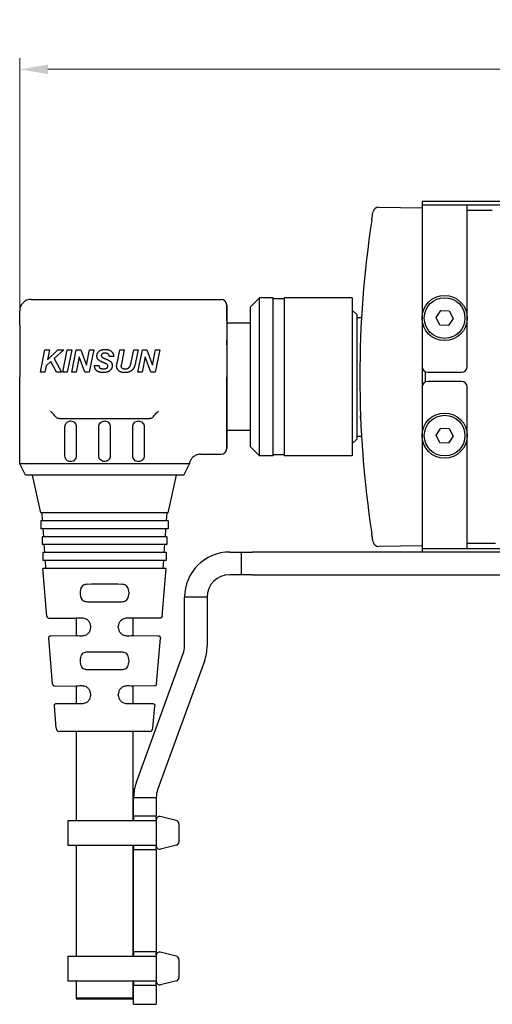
# Model space of a CAD drawing. Header units: millimetres. Extents: x 399 to 6076, y -1991 to 1602.
# Tile 319 of 324: x 5817 to 5859, y 139 to 226. Entities that reach past the tile are written whole.
import ezdxf

# ---------------------------------------------------------------- set-up
doc = ezdxf.new("R2010")
doc.units = ezdxf.units.MM
for name, color, linetype, lineweight in [('AM_0', 7, 'Continuous', 50), ('AM_5', 3, 'Continuous', 25), ('可見 (ISO)', 7, 'Continuous', 25)]:
    doc.layers.add(name, color=color, linetype=linetype, lineweight=lineweight)
doc.styles.add('尺寸標註', font='romans.shx', dxfattribs={"bigfont": 'CHINESET.SHX'})
doc.dimstyles.new('CNS1$0', dxfattribs={"dimtxt": 2.5, "dimasz": 2.5, "dimexe": 1, "dimexo": 1, "dimgap": 1.5, "dimtad": 1, "dimtoh": 1, "dimdec": 1, "dimdsep": 46, "dimtxsty": '尺寸標註', "dimcen": 0, "dimclrd": 2, "dimclre": 2, "dimclrt": 1, "dimadec": 0, "dimazin": 2, "dimtp": 0.1, "dimtm": 0.1, "dimtfac": 0.71, "dimtdec": 1, "dimtmove": 0, "dimatfit": 0, "dimfxl": 0, "dimlwd": 13, "dimlwe": 13, "dimarcsym": 0})

# ---------------------------------------------------------------- blocks, each defined once
blk = doc.blocks.new('*D472')
at = {"layer": 'AM_5', "color": 2, "lineweight": 13}
for p, q in [((5817.126, 200.126), (5817.126, 222.752)), ((5934.646, 195.552), (5934.646, 222.752)), ((5932.146, 221.752), (5819.626, 221.752))]:
    blk.add_line(p, q, dxfattribs=at)
at = {"layer": 'AM_5', "color": 2}
for points in [[(5819.626, 222.168), (5819.626, 221.335), (5817.126, 221.752)], [(5932.146, 222.168), (5932.146, 221.335), (5934.646, 221.752)]]:
    blk.add_solid(points, dxfattribs=at)
at = {"layer": 'Defpoints', "color": 0}
for p in [(5817.126, 221.752), (5817.126, 199.126), (5934.646, 194.552)]:
    blk.add_point(p, dxfattribs=at)
at = {"layer": 'AM_5', "color": 1, "insert": (5875.886, 224.502), "char_height": 2.5, "attachment_point": 5, "style": '尺寸標註'}
blk.add_mtext('117.5', dxfattribs=at)

msp = doc.modelspace()

# ---------------------------------------------------------------- linework, layer by layer
for p, q in [((5829.199, 155.358), (5829.199, 153.068)), ((5830.958, 155.307), (5829.558, 155.652)), ((5831.199, 155.013), (5831.199, 153.413)), ((5830.984, 153.125), (5829.584, 152.78)), ((5829.199, 143.358), (5829.199, 141.068)), ((5830.958, 143.307), (5829.558, 143.652)), ((5831.199, 143.013), (5831.199, 141.413)), ((5830.984, 141.125), (5829.584, 140.78))]:
    msp.add_line(p, q)
for points in [[(5829.199, 155.315), (5829.199, 153.111), (5821.406, 153.111), (5821.406, 155.315)], [(5829.199, 143.315), (5829.199, 141.111), (5821.406, 141.111), (5821.406, 143.315)]]:
    msp.add_lwpolyline(points, close=True)
for centre, start, end in [((5829.499, 155.358), 78.69007, 180), ((5830.899, 155.013), 0, 78.69007), ((5830.899, 153.413), 286.32064, 0), ((5829.499, 153.068), 180, 286.32064), ((5829.499, 143.358), 78.69007, 180), ((5830.899, 143.013), 0, 78.69007), ((5830.899, 141.413), 286.32064, 0), ((5829.499, 141.068), 180, 286.32064)]:
    msp.add_arc(centre, 0.3, start, end)
at = {"layer": 'AM_0'}
msp.add_line((5827.126, 139.55), (5822.126, 139.55), dxfattribs=at)
at = {"layer": '可見 (ISO)'}
for p, q in [((5924.696, 210.052), (5852.696, 210.052)), ((5852.696, 210.052), (5852.696, 209.752)), ((5848.87, 209.568), (5852.696, 209.502)), ((5852.696, 209.752), (5856.696, 209.752)), ((5852.696, 209.752), (5852.696, 208.152)), ((5856.696, 209.752), (5920.696, 209.752)), ((5856.696, 208.152), (5856.696, 209.752)), ((5856.696, 209.302), (5858.91, 209.302)), ((5852.696, 208.152), (5852.696, 195.452)), ((5856.696, 195.452), (5856.696, 208.152)), ((5818.126, 201.402), (5834.926, 201.402)), ((5837.526, 200.747), (5838.331, 201.552)), ((5838.331, 187.552), (5838.331, 201.552)), ((5839.526, 201.552), (5838.331, 201.552)), ((5839.526, 187.552), (5839.526, 201.552)), ((5840.526, 201.452), (5839.526, 201.452)), ((5840.526, 187.552), (5840.526, 201.552)), ((5846.526, 201.552), (5840.526, 201.552)), ((5846.526, 201.552), (5846.526, 187.552)), ((5817.126, 199.126), (5817.126, 200.402)), ((5835.426, 199.517), (5835.426, 200.902)), ((5835.426, 200.902), (5835.426, 199.517)), ((5837.526, 188.357), (5837.526, 200.747)), ((5846.926, 200.052), (5846.526, 200.452)), ((5853.947, 199.793), (5854.357, 200.421)), ((5854.357, 200.421), (5855.107, 200.38)), ((5855.107, 200.38), (5855.446, 199.71)), ((5835.426, 199.517), (5835.426, 197.761)), ((5835.426, 199.517), (5835.426, 197.761)), ((5846.926, 200.052), (5846.926, 189.052)), ((5846.926, 199.802), (5847.347, 199.802)), ((5854.286, 199.123), (5853.947, 199.793)), ((5855.446, 199.71), (5855.035, 199.082)), ((5817.126, 199.126), (5817.126, 197.37)), ((5837.526, 199.302), (5835.426, 199.302)), ((5855.035, 199.082), (5854.286, 199.123)), ((5835.426, 197.37), (5835.426, 197.761)), ((5835.426, 197.761), (5835.426, 197.37)), ((5817.126, 197.37), (5817.126, 194.552)), ((5818.954, 194.952), (5819.361, 196.952)), ((5819.361, 196.952), (5819.753, 196.952)), ((5819.571, 196.057), (5820.493, 196.952)), ((5819.753, 196.952), (5819.571, 196.057)), ((5821.031, 196.952), (5820.184, 196.178)), ((5820.493, 196.952), (5821.031, 196.952)), ((5820.929, 194.952), (5821.335, 196.952)), ((5821.727, 196.952), (5821.32, 194.952)), ((5821.335, 196.952), (5821.727, 196.952)), ((5821.724, 194.952), (5822.13, 196.952)), ((5822.13, 196.952), (5822.522, 196.952)), ((5822.522, 196.952), (5823.024, 195.593)), ((5823.024, 195.593), (5823.284, 196.952)), ((5823.675, 196.952), (5823.269, 194.952)), ((5823.284, 196.952), (5823.675, 196.952)), ((5825.763, 195.888), (5825.979, 196.952)), ((5825.979, 196.952), (5826.371, 196.952)), ((5826.371, 196.952), (5826.149, 195.858)), ((5826.988, 195.851), (5827.21, 196.952)), ((5827.21, 196.952), (5827.601, 196.952)), ((5827.601, 196.952), (5827.372, 195.817)), ((5827.57, 194.952), (5827.976, 196.952)), ((5827.976, 196.952), (5828.368, 196.952)), ((5828.368, 196.952), (5828.871, 195.593)), ((5828.871, 195.593), (5829.13, 196.952)), ((5829.521, 196.952), (5829.115, 194.952)), ((5829.13, 196.952), (5829.521, 196.952)), ((5835.426, 197.37), (5835.426, 194.552)), ((5835.426, 197.37), (5835.426, 194.552)), ((5820.184, 196.178), (5820.826, 194.952)), ((5822.376, 196.311), (5822.115, 194.952)), ((5822.877, 194.952), (5822.376, 196.311)), ((5825.441, 196.355), (5825.057, 196.336)), ((5828.222, 196.311), (5827.962, 194.952)), ((5828.724, 194.952), (5828.222, 196.311)), ((5819.464, 195.53), (5819.346, 194.952)), ((5819.888, 195.912), (5819.464, 195.53)), ((5820.365, 194.952), (5819.888, 195.912)), ((5823.749, 195.549), (5824.134, 195.567)), ((5826.149, 195.858), (5826.096, 195.593)), ((5852.696, 195.452), (5852.696, 193.652)), ((5817.126, 189.651), (5817.126, 194.552)), ((5819.346, 194.952), (5818.954, 194.952)), ((5820.826, 194.952), (5820.365, 194.952)), ((5821.32, 194.952), (5820.929, 194.952)), ((5822.115, 194.952), (5821.724, 194.952)), ((5823.269, 194.952), (5822.877, 194.952)), ((5827.962, 194.952), (5827.57, 194.952)), ((5829.115, 194.952), (5828.724, 194.952)), ((5835.426, 188.202), (5835.426, 194.552)), ((5835.426, 194.552), (5835.426, 188.202)), ((5852.996, 194.11), (5852.996, 194.993)), ((5853.196, 194.952), (5856.196, 194.952)), ((5852.696, 193.652), (5852.696, 180.952)), ((5856.196, 194.152), (5853.196, 194.152)), ((5856.696, 180.952), (5856.696, 193.652)), ((5820.655, 190.852), (5828.598, 190.852)), ((5829.128, 191.257), (5829.128, 191.257)), ((5821.126, 187.552), (5821.126, 190.152)), ((5822.126, 190.152), (5822.126, 187.552)), ((5824.126, 187.552), (5824.126, 190.152)), ((5825.126, 190.152), (5825.126, 187.552)), ((5827.126, 187.552), (5827.126, 190.152)), ((5828.126, 190.152), (5828.126, 187.552)), ((5853.947, 189.393), (5854.357, 190.021)), ((5854.357, 190.021), (5855.107, 189.98)), ((5855.107, 189.98), (5855.446, 189.31)), ((5817.126, 187.702), (5817.126, 189.651)), ((5837.526, 189.802), (5835.426, 189.802)), ((5846.926, 189.052), (5846.526, 188.652)), ((5846.926, 189.302), (5847.347, 189.302)), ((5854.286, 188.723), (5853.947, 189.393)), ((5855.446, 189.31), (5855.035, 188.682)), ((5837.526, 188.357), (5838.331, 187.552)), ((5855.035, 188.682), (5854.286, 188.723)), ((5817.126, 186.852), (5817.126, 187.702)), ((5833.115, 187.702), (5834.926, 187.702)), ((5839.526, 187.552), (5838.331, 187.552)), ((5840.526, 187.652), (5839.526, 187.652)), ((5846.526, 187.552), (5840.526, 187.552)), ((5832.004, 186.852), (5817.126, 186.852)), ((5817.626, 185.852), (5817.126, 186.852)), ((5831.626, 185.852), (5832.126, 186.852)), ((5831.626, 185.852), (5817.626, 185.852)), ((5819.001, 182.512), (5818.251, 185.852)), ((5830.251, 182.512), (5831.001, 185.852)), ((5830.251, 182.512), (5819.001, 182.512)), ((5819.15, 181.812), (5819.101, 182.512)), ((5830.102, 181.812), (5830.151, 182.512)), ((5830.251, 181.812), (5819.001, 181.812)), ((5819.001, 181.812), (5819.001, 181.112)), ((5830.251, 181.812), (5830.251, 181.112)), ((5830.251, 181.112), (5819.001, 181.112)), ((5830.126, 180.412), (5819.126, 180.412)), ((5819.126, 180.412), (5819.126, 179.712)), ((5819.248, 180.412), (5819.199, 181.112)), ((5830.004, 180.412), (5830.053, 181.112)), ((5830.126, 180.412), (5830.126, 179.712)), ((5852.696, 180.952), (5852.696, 179.352)), ((5856.696, 179.352), (5856.696, 180.952)), ((5830.126, 179.712), (5819.126, 179.712)), ((5819.346, 179.012), (5819.297, 179.712)), ((5829.906, 179.012), (5829.955, 179.712)), ((5852.696, 179.602), (5848.87, 179.535)), ((5858.91, 179.802), (5856.696, 179.802)), ((5830.076, 179.012), (5819.176, 179.012)), ((5819.176, 179.012), (5819.176, 178.312)), ((5830.076, 179.012), (5830.076, 178.312)), ((5835.696, 179.052), (5836.696, 179.052)), ((5836.696, 179.052), (5837.696, 179.052)), ((5836.696, 179.052), (5836.696, 177.052)), ((5852.696, 179.052), (5837.696, 179.052)), ((5852.696, 179.352), (5852.696, 179.052)), ((5856.696, 179.352), (5852.696, 179.352)), ((5924.696, 179.052), (5852.696, 179.052)), ((5920.696, 179.352), (5856.696, 179.352)), ((5830.076, 178.312), (5819.176, 178.312)), ((5819.444, 177.612), (5819.395, 178.312)), ((5829.808, 177.612), (5829.857, 178.312)), ((5830.076, 177.612), (5819.176, 177.612)), ((5819.527, 173.396), (5819.176, 177.612)), ((5829.725, 173.396), (5830.076, 177.612)), ((5836.696, 177.052), (5835.696, 177.052)), ((5837.696, 177.052), (5836.696, 177.052)), ((5837.696, 177.052), (5907.196, 177.052)), ((5822.461, 175.448), (5822.461, 175.414)), ((5826.791, 175.414), (5826.791, 175.448)), ((5833.696, 175.052), (5831.696, 175.052)), ((5831.696, 170.757), (5831.696, 175.052)), ((5833.696, 175.052), (5833.696, 170.757)), ((5819.724, 173.213), (5822.126, 173.192)), ((5822.126, 173.192), (5822.126, 171.67)), ((5823.407, 172.394), (5823.407, 172.468)), ((5825.846, 172.394), (5825.846, 172.468)), ((5829.528, 173.213), (5827.126, 173.192)), ((5827.126, 173.192), (5827.126, 171.67)), ((5819.888, 171.65), (5822.126, 171.67)), ((5827.126, 171.67), (5829.364, 171.65)), ((5820.027, 167.392), (5819.69, 171.434)), ((5829.226, 167.392), (5829.562, 171.434)), ((5827.441, 158.713), (5831.575, 170.073)), ((5822.461, 169.448), (5822.461, 169.414)), ((5826.791, 169.414), (5826.791, 169.448)), ((5833.455, 169.389), (5829.32, 158.029)), ((5820.224, 167.208), (5822.126, 167.192)), ((5822.126, 167.192), (5822.126, 165.67)), ((5823.407, 166.394), (5823.407, 166.468)), ((5825.846, 166.394), (5825.846, 166.468)), ((5829.028, 167.208), (5827.126, 167.192)), ((5827.126, 167.192), (5827.126, 165.67)), ((5820.387, 165.655), (5822.126, 165.67)), ((5827.126, 165.67), (5828.866, 165.655)), ((5820.353, 163.466), (5820.189, 165.438)), ((5828.899, 163.466), (5829.063, 165.438)), ((5828.6, 163.191), (5820.652, 163.191)), ((5822.126, 163.191), (5822.126, 155.315)), ((5827.126, 163.191), (5827.126, 155.315)), ((5827.199, 157.345), (5829.199, 157.345)), ((5827.199, 156.013), (5827.199, 157.345)), ((5829.199, 157.345), (5829.199, 156.013)), ((5827.199, 155.713), (5827.199, 156.013)), ((5829.199, 156.013), (5829.199, 155.713)), ((5827.199, 155.713), (5829.199, 155.713)), ((5827.199, 155.713), (5827.199, 155.413)), ((5827.199, 155.315), (5827.199, 155.413)), ((5829.199, 155.413), (5829.199, 155.713)), ((5829.199, 155.413), (5829.199, 153.013)), ((5822.126, 153.111), (5822.126, 143.315)), ((5827.126, 153.111), (5827.126, 143.315)), ((5827.199, 153.013), (5827.199, 153.111)), ((5827.199, 153.013), (5827.199, 152.713)), ((5829.199, 152.713), (5827.199, 152.713)), ((5827.199, 152.413), (5827.199, 152.713)), ((5827.199, 144.013), (5827.199, 152.413)), ((5829.199, 152.713), (5829.199, 153.013)), ((5829.199, 152.713), (5829.199, 152.413)), ((5829.199, 152.413), (5829.199, 144.013)), ((5827.199, 143.713), (5827.199, 144.013)), ((5827.199, 143.713), (5829.199, 143.713)), ((5827.199, 143.713), (5827.199, 143.413)), ((5829.199, 144.013), (5829.199, 143.713)), ((5829.199, 143.413), (5829.199, 143.713)), ((5827.199, 143.315), (5827.199, 143.413)), ((5829.199, 143.413), (5829.199, 141.013)), ((5822.126, 141.111), (5822.126, 139.55)), ((5827.126, 141.111), (5827.126, 139.55)), ((5827.199, 141.013), (5827.199, 141.111)), ((5827.199, 141.013), (5827.199, 140.713)), ((5827.199, 140.413), (5827.199, 140.713)), ((5829.199, 140.713), (5827.199, 140.713)), ((5827.199, 140.05), (5827.199, 140.413)), ((5829.199, 140.713), (5829.199, 141.013)), ((5829.199, 140.713), (5829.199, 140.413)), ((5829.199, 140.413), (5829.199, 140.05)), ((5827.199, 139.05), (5827.199, 140.05)), ((5829.199, 140.05), (5829.199, 139.05)), ((5827.199, 139.05), (5829.199, 139.05))]:
    msp.add_line(p, q, dxfattribs=at)
for centre, radius in [((5854.696, 199.752), 2), ((5854.696, 199.752), 1.8), ((5854.696, 189.352), 2), ((5854.696, 189.352), 1.8)]:
    msp.add_circle(centre, radius, dxfattribs=at)
for centre, radius, start, end in [((5848.861, 209.069), 0.5, 89, 170.82062), ((5818.126, 200.402), 1, 90, 180), ((5834.926, 200.902), 0.5, 0, 90), ((5853.196, 195.452), 0.5, 180, 270), ((5856.196, 195.452), 0.5, 270, 0), ((5853.196, 193.652), 0.5, 90, 180), ((5856.196, 193.652), 0.5, 0, 90), ((5834.926, 188.202), 0.5, 270, 0), ((5848.861, 180.035), 0.5, 189.17938, 271), ((5835.696, 175.052), 4, 90, 180), ((5835.696, 175.052), 2, 90, 180), ((5829.696, 170.757), 2, 340, 0), ((5829.696, 170.757), 4, 340, 0), ((5820.652, 163.491), 0.3, 184.7568, 270), ((5828.6, 163.491), 0.3, 270, 355.2432), ((5831.199, 157.345), 4, 160, 180), ((5831.199, 157.345), 2, 160, 180)]:
    msp.add_arc(centre, radius, start, end, dxfattribs=at)
for centre, major_axis, ratio, start_param, end_param in [((5938.669, 194.552), (0, 91.486), 0.999849, 1.418882, 1.72271), ((5824.626, 176.17), (-2.5, 0), 0.013964, 4.061939, 5.362839), ((5824.626, 174.692), (2.5, 0), 0.013964, 4.061939, 5.362839), ((5824.626, 173.17), (-2.5, 0.022), 0.013962, 5.621312, 6.283322), ((5824.626, 173.17), (2.5, 0.022), 0.013962, 6.283049, 6.945058), ((5824.626, 171.692), (-2.5, -0.022), 0.013962, 6.283049, 6.945058), ((5824.626, 171.692), (2.5, -0.022), 0.013962, 5.621312, 6.283322), ((5824.626, 170.17), (-2.5, 0), 0.013964, 4.061939, 5.362839), ((5824.626, 168.692), (2.5, 0), 0.013964, 4.061939, 5.362839), ((5824.626, 167.17), (-2.5, 0.022), 0.013962, 5.621312, 6.283322), ((5824.626, 167.17), (2.5, 0.022), 0.013962, 6.283049, 6.945058), ((5824.626, 165.692), (-2.5, -0.022), 0.013962, 6.283049, 6.945058), ((5824.626, 165.692), (2.5, -0.022), 0.013962, 5.621312, 6.283322)]:
    msp.add_ellipse(centre, major_axis=major_axis, ratio=ratio, start_param=start_param, end_param=end_param, dxfattribs=at)
for points, knots in [([(5848.25, 208.396), (5848.265, 208.495), (5848.28, 208.592), (5848.294, 208.682), (5848.308, 208.773), (5848.321, 208.856), (5848.332, 208.926), (5848.354, 209.065), (5848.368, 209.148), (5848.368, 209.148)], [0, 0, 0, 0, 0.000295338, 0.000295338, 0.000295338, 0.000590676, 0.000590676, 0.000590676, 0.001181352, 0.001181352, 0.001181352, 0.001181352]), ([(5847.67, 203.856), (5847.67, 203.856), (5847.67, 203.856), (5847.67, 203.856), (5847.67, 203.856), (5847.67, 203.856)], [0.029915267, 0.029915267, 0.029915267, 0.029915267, 0.030198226, 0.030198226, 0.032049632, 0.032049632, 0.032049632, 0.032049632]), ([(5847.702, 204.158), (5847.702, 204.158), (5847.702, 204.158), (5847.702, 204.158), (5847.702, 204.158), (5847.702, 204.158)], [0.029850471, 0.029850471, 0.029850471, 0.029850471, 0.030340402, 0.030340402, 0.031995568, 0.031995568, 0.031995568, 0.031995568]), ([(5847.456, 201.442), (5847.456, 201.443), (5847.456, 201.444), (5847.456, 201.445), (5847.456, 201.446), (5847.456, 201.446), (5847.456, 201.446), (5847.456, 201.446)], [0, 0, 0, 0, 0.01125172, 0.01125172, 0.01705117, 0.01705117, 0.01808038, 0.01808038, 0.01808038, 0.01808038]), ([(5823.954, 196.394), (5823.955, 196.415), (5823.956, 196.455), (5823.965, 196.514), (5823.979, 196.571), (5824, 196.625), (5824.025, 196.676), (5824.058, 196.724), (5824.096, 196.77), (5824.139, 196.813), (5824.188, 196.852), (5824.242, 196.885), (5824.302, 196.914), (5824.367, 196.938), (5824.436, 196.955), (5824.512, 196.968), (5824.592, 196.976), (5824.647, 196.977), (5824.675, 196.977)], [0, 0, 0, 0, 0.000060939, 0.000120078, 0.000177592, 0.000234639, 0.000291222, 0.000348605, 0.000407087, 0.000467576, 0.00052959, 0.000592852, 0.000658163, 0.000726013, 0.000797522, 0.000872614, 0.000952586, 0.001036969, 0.001036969, 0.001036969, 0.001036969]), ([(5824.675, 196.977), (5824.704, 196.977), (5824.76, 196.976), (5824.842, 196.968), (5824.918, 196.954), (5824.99, 196.936), (5825.057, 196.912), (5825.119, 196.883), (5825.176, 196.848), (5825.227, 196.808), (5825.273, 196.764), (5825.314, 196.716), (5825.349, 196.664), (5825.379, 196.609), (5825.403, 196.551), (5825.422, 196.489), (5825.435, 196.423), (5825.439, 196.378), (5825.441, 196.355)], [0, 0, 0, 0, 0.000085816, 0.000166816, 0.000243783, 0.000317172, 0.000387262, 0.000454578, 0.00052016, 0.00058466, 0.000647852, 0.000710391, 0.000771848, 0.000833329, 0.000896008, 0.000959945, 0.001025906, 0.00109462, 0.00109462, 0.00109462, 0.00109462]), ([(5824.851, 195.655), (5824.846, 195.659), (5824.833, 195.668), (5824.811, 195.682), (5824.782, 195.697), (5824.748, 195.715), (5824.707, 195.733), (5824.661, 195.754), (5824.609, 195.777), (5824.552, 195.8), (5824.495, 195.824), (5824.44, 195.848), (5824.389, 195.871), (5824.342, 195.892), (5824.3, 195.912), (5824.261, 195.932), (5824.227, 195.95), (5824.187, 195.973), (5824.142, 196.003), (5824.095, 196.044), (5824.053, 196.091), (5824.017, 196.142), (5823.989, 196.199), (5823.969, 196.26), (5823.957, 196.326), (5823.955, 196.371), (5823.954, 196.394)], [0, 0, 0, 0, 0.000020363, 0.000047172, 0.00007964, 0.000117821, 0.000162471, 0.000213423, 0.000270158, 0.000333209, 0.000397, 0.000456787, 0.000512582, 0.000564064, 0.000611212, 0.000654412, 0.000693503, 0.000728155, 0.000792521, 0.000854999, 0.000916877, 0.000979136, 0.001041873, 0.001105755, 0.001172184, 0.001242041, 0.001242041, 0.001242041, 0.001242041]), ([(5824.672, 196.644), (5824.657, 196.644), (5824.63, 196.644), (5824.589, 196.641), (5824.553, 196.636), (5824.519, 196.63), (5824.488, 196.621), (5824.461, 196.611), (5824.436, 196.6), (5824.409, 196.581), (5824.381, 196.555), (5824.357, 196.519), (5824.341, 196.479), (5824.34, 196.45), (5824.339, 196.436)], [0, 0, 0, 0, 0.0000433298, 0.0000835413, 0.0001207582, 0.0001550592, 0.0001866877, 0.0002157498, 0.0002426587, 0.0002678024, 0.0003137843, 0.0003562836, 0.0003981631, 0.0004417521, 0.0004417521, 0.0004417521, 0.0004417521]), ([(5824.339, 196.436), (5824.34, 196.422), (5824.341, 196.395), (5824.355, 196.357), (5824.377, 196.323), (5824.397, 196.305), (5824.408, 196.295)], [0, 0, 0, 0, 0.0000403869, 0.0000791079, 0.0001184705, 0.0001603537, 0.0001603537, 0.0001603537, 0.0001603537]), ([(5824.408, 196.295), (5824.414, 196.29), (5824.429, 196.279), (5824.454, 196.263), (5824.485, 196.246), (5824.521, 196.227), (5824.562, 196.208), (5824.608, 196.186), (5824.659, 196.164), (5824.695, 196.149), (5824.714, 196.141)], [0, 0, 0, 0, 0.00002488, 0.0000547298, 0.0000896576, 0.000129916, 0.0001753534, 0.0002260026, 0.0002818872, 0.00034318, 0.00034318, 0.00034318, 0.00034318]), ([(5825.057, 196.336), (5825.055, 196.348), (5825.052, 196.372), (5825.045, 196.406), (5825.035, 196.438), (5825.023, 196.468), (5825.007, 196.495), (5824.99, 196.521), (5824.97, 196.544), (5824.948, 196.565), (5824.923, 196.584), (5824.896, 196.6), (5824.865, 196.614), (5824.832, 196.625), (5824.796, 196.633), (5824.757, 196.64), (5824.715, 196.643), (5824.687, 196.644), (5824.672, 196.644)], [0, 0, 0, 0, 0.0000363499, 0.0000711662, 0.0001046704, 0.0001365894, 0.000167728, 0.0001982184, 0.0002285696, 0.0002588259, 0.0002896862, 0.000321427, 0.0003547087, 0.0003897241, 0.0004262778, 0.0004655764, 0.0005069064, 0.0005512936, 0.0005512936, 0.0005512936, 0.0005512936]), ([(5824.714, 196.141), (5824.742, 196.129), (5824.797, 196.107), (5824.874, 196.072), (5824.943, 196.04), (5825.004, 196.01), (5825.056, 195.98), (5825.101, 195.954), (5825.138, 195.929), (5825.158, 195.911), (5825.168, 195.903)], [0, 0, 0, 0, 0.0000924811, 0.0001766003, 0.0002527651, 0.0003208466, 0.0003809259, 0.0004328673, 0.0004774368, 0.0005144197, 0.0005144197, 0.0005144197, 0.0005144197]), ([(5824.528, 194.926), (5824.507, 194.926), (5824.466, 194.927), (5824.405, 194.93), (5824.347, 194.937), (5824.29, 194.945), (5824.236, 194.956), (5824.183, 194.97), (5824.133, 194.986), (5824.085, 195.004), (5824.04, 195.025), (5823.999, 195.048), (5823.96, 195.072), (5823.926, 195.099), (5823.894, 195.127), (5823.866, 195.158), (5823.841, 195.19), (5823.82, 195.225), (5823.802, 195.261), (5823.787, 195.299), (5823.774, 195.337), (5823.764, 195.377), (5823.756, 195.418), (5823.751, 195.461), (5823.749, 195.505), (5823.749, 195.534), (5823.749, 195.549)], [0, 0, 0, 0, 0.00006246, 0.000122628, 0.000181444, 0.000237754, 0.000292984, 0.000346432, 0.000398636, 0.000449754, 0.000498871, 0.000546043, 0.000591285, 0.000634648, 0.000676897, 0.000717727, 0.000757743, 0.000797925, 0.000837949, 0.000877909, 0.00091816, 0.000958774, 0.001000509, 0.001042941, 0.001086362, 0.001131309, 0.001131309, 0.001131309, 0.001131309]), ([(5824.134, 195.567), (5824.135, 195.554), (5824.136, 195.53), (5824.14, 195.494), (5824.147, 195.462), (5824.153, 195.434), (5824.163, 195.408), (5824.173, 195.386), (5824.185, 195.366), (5824.194, 195.356), (5824.199, 195.351)], [0, 0, 0, 0, 0.0000386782, 0.0000743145, 0.0001066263, 0.0001364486, 0.0001633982, 0.0001882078, 0.0002103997, 0.0002311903, 0.0002311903, 0.0002311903, 0.0002311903]), ([(5824.199, 195.351), (5824.207, 195.343), (5824.225, 195.328), (5824.255, 195.309), (5824.291, 195.294), (5824.331, 195.281), (5824.376, 195.271), (5824.426, 195.264), (5824.481, 195.26), (5824.519, 195.26), (5824.539, 195.259)], [0, 0, 0, 0, 0.0000330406, 0.0000682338, 0.0001065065, 0.0001482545, 0.0001938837, 0.0002437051, 0.0002983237, 0.0003571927, 0.0003571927, 0.0003571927, 0.0003571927]), ([(5825.313, 195.557), (5825.313, 195.536), (5825.311, 195.493), (5825.302, 195.431), (5825.285, 195.372), (5825.263, 195.314), (5825.233, 195.259), (5825.197, 195.207), (5825.154, 195.157), (5825.106, 195.109), (5825.052, 195.066), (5824.992, 195.028), (5824.927, 194.997), (5824.857, 194.97), (5824.782, 194.951), (5824.702, 194.936), (5824.617, 194.927), (5824.558, 194.926), (5824.528, 194.926)], [0, 0, 0, 0, 0.000063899, 0.000126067, 0.000187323, 0.000248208, 0.000310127, 0.000372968, 0.000438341, 0.000505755, 0.000575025, 0.000644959, 0.00071685, 0.000790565, 0.000867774, 0.000948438, 0.001033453, 0.001123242, 0.001123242, 0.001123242, 0.001123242]), ([(5824.539, 195.259), (5824.555, 195.26), (5824.587, 195.26), (5824.634, 195.263), (5824.676, 195.269), (5824.715, 195.277), (5824.751, 195.287), (5824.783, 195.299), (5824.811, 195.314), (5824.836, 195.331), (5824.858, 195.349), (5824.877, 195.369), (5824.893, 195.389), (5824.906, 195.411), (5824.916, 195.433), (5824.924, 195.456), (5824.928, 195.481), (5824.928, 195.497), (5824.929, 195.505)], [0, 0, 0, 0, 0.0000496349, 0.000095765, 0.0001385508, 0.0001785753, 0.0002151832, 0.0002495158, 0.0002811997, 0.0003111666, 0.0003395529, 0.0003667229, 0.0003920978, 0.0004174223, 0.0004415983, 0.0004658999, 0.0004902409, 0.0005151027, 0.0005151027, 0.0005151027, 0.0005151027]), ([(5824.929, 195.505), (5824.928, 195.52), (5824.926, 195.548), (5824.911, 195.588), (5824.886, 195.625), (5824.863, 195.645), (5824.851, 195.655)], [0, 0, 0, 0, 0.0000423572, 0.0000838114, 0.0001266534, 0.0001727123, 0.0001727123, 0.0001727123, 0.0001727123]), ([(5825.168, 195.903), (5825.179, 195.891), (5825.202, 195.869), (5825.232, 195.831), (5825.257, 195.791), (5825.278, 195.749), (5825.294, 195.705), (5825.305, 195.657), (5825.312, 195.608), (5825.313, 195.574), (5825.313, 195.557)], [0, 0, 0, 0, 0.0000482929, 0.0000954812, 0.0001418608, 0.0001882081, 0.0002350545, 0.0002824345, 0.0003317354, 0.0003830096, 0.0003830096, 0.0003830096, 0.0003830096]), ([(5825.69, 195.524), (5825.694, 195.543), (5825.702, 195.582), (5825.71, 195.621), (5825.714, 195.642)], [0, 0, 0, 0, 0.0000576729, 0.0001206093, 0.0001206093, 0.0001206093, 0.0001206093]), ([(5826.422, 194.926), (5826.394, 194.927), (5826.338, 194.928), (5826.257, 194.935), (5826.181, 194.948), (5826.11, 194.967), (5826.044, 194.99), (5825.983, 195.019), (5825.928, 195.053), (5825.878, 195.092), (5825.834, 195.136), (5825.795, 195.182), (5825.763, 195.232), (5825.736, 195.285), (5825.715, 195.34), (5825.7, 195.399), (5825.691, 195.46), (5825.69, 195.502), (5825.69, 195.524)], [0, 0, 0, 0, 0.000085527, 0.000166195, 0.000242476, 0.000314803, 0.000383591, 0.000450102, 0.000514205, 0.000577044, 0.000638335, 0.000698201, 0.000756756, 0.000815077, 0.000873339, 0.000933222, 0.000994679, 0.001058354, 0.001058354, 0.001058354, 0.001058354]), ([(5825.714, 195.642), (5825.715, 195.646), (5825.717, 195.657), (5825.721, 195.675), (5825.725, 195.698), (5825.731, 195.726), (5825.738, 195.759), (5825.745, 195.798), (5825.754, 195.841), (5825.76, 195.872), (5825.763, 195.888)], [0, 0, 0, 0, 0.0000135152, 0.0000319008, 0.0000555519, 0.0000841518, 0.0001180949, 0.000157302, 0.0002014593, 0.0002504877, 0.0002504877, 0.0002504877, 0.0002504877]), ([(5826.096, 195.593), (5826.093, 195.58), (5826.087, 195.55), (5826.081, 195.521), (5826.078, 195.505)], [0, 0, 0, 0, 0.00004007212, 0.00009035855, 0.00009035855, 0.00009035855, 0.00009035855]), ([(5826.078, 195.505), (5826.078, 195.496), (5826.079, 195.479), (5826.083, 195.454), (5826.091, 195.43), (5826.1, 195.407), (5826.114, 195.385), (5826.13, 195.365), (5826.149, 195.346), (5826.171, 195.328), (5826.196, 195.312), (5826.223, 195.297), (5826.254, 195.286), (5826.286, 195.276), (5826.322, 195.268), (5826.36, 195.263), (5826.401, 195.26), (5826.429, 195.26), (5826.443, 195.259)], [0, 0, 0, 0, 0.0000260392, 0.0000512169, 0.0000758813, 0.0001007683, 0.0001257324, 0.0001516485, 0.0001782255, 0.00020664, 0.0002363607, 0.0002669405, 0.0002990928, 0.0003333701, 0.0003693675, 0.0004077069, 0.0004486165, 0.0004918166, 0.0004918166, 0.0004918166, 0.0004918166]), ([(5827.372, 195.817), (5827.366, 195.791), (5827.354, 195.74), (5827.335, 195.665), (5827.315, 195.595), (5827.294, 195.53), (5827.272, 195.47), (5827.25, 195.414), (5827.228, 195.363), (5827.204, 195.317), (5827.178, 195.274), (5827.15, 195.234), (5827.118, 195.196), (5827.083, 195.159), (5827.045, 195.125), (5827.004, 195.092), (5826.96, 195.062), (5826.913, 195.034), (5826.863, 195.008), (5826.809, 194.986), (5826.753, 194.968), (5826.693, 194.952), (5826.63, 194.94), (5826.563, 194.932), (5826.494, 194.927), (5826.446, 194.926), (5826.422, 194.926)], [0, 0, 0, 0, 0.000081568, 0.000158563, 0.000231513, 0.000299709, 0.00036361, 0.000423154, 0.000478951, 0.000530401, 0.000579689, 0.000629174, 0.000678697, 0.000728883, 0.000779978, 0.000832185, 0.000885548, 0.000940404, 0.000996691, 0.001054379, 0.001113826, 0.00117546, 0.001239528, 0.001306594, 0.001376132, 0.001448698, 0.001448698, 0.001448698, 0.001448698]), ([(5826.443, 195.259), (5826.469, 195.26), (5826.518, 195.261), (5826.589, 195.272), (5826.652, 195.289), (5826.709, 195.313), (5826.759, 195.344), (5826.803, 195.383), (5826.841, 195.428), (5826.867, 195.471), (5826.886, 195.51), (5826.901, 195.545), (5826.915, 195.584), (5826.93, 195.628), (5826.944, 195.677), (5826.959, 195.731), (5826.973, 195.789), (5826.983, 195.83), (5826.988, 195.851)], [0, 0, 0, 0, 0.0000767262, 0.0001469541, 0.000211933, 0.0002723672, 0.000330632, 0.0003880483, 0.0004461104, 0.0005061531, 0.0005390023, 0.0005762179, 0.0006178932, 0.0006642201, 0.0007149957, 0.0007704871, 0.000830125, 0.0008949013, 0.0008949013, 0.0008949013, 0.0008949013]), ([(5820.354, 190.972), (5820.287, 191.068), (5820.209, 191.164), (5820.05, 191.338), (5819.972, 191.415), (5819.881, 191.495), (5819.869, 191.505), (5819.858, 191.515)], [-0.07067013, -0.07067013, -0.07067013, -0.07067013, -0.03295236, -0.03295236, 0, 0, 0.00471986, 0.00471986, 0.00471986, 0.00471986]), ([(5820.655, 190.852), (5820.6, 190.852), (5820.543, 190.857), (5820.464, 190.883), (5820.437, 190.896), (5820.391, 190.929), (5820.371, 190.948), (5820.354, 190.972)], [0.00000383, 0.00000383, 0.00000383, 0.00000383, 0.01927049, 0.01927049, 0.02954099, 0.02954099, 0.03887308, 0.03887308, 0.03887308, 0.03887308]), ([(5828.898, 190.972), (5828.882, 190.948), (5828.862, 190.929), (5828.815, 190.896), (5828.788, 190.883), (5828.709, 190.857), (5828.652, 190.852), (5828.598, 190.852)], [0.00000133, 0.00000133, 0.00000133, 0.00000133, 0.00932847, 0.00932847, 0.01959293, 0.01959293, 0.03886798, 0.03886798, 0.03886798, 0.03886798]), ([(5828.898, 190.972), (5828.932, 191.02), (5828.969, 191.069), (5829.007, 191.117), (5829.027, 191.141), (5829.047, 191.165), (5829.067, 191.188), (5829.087, 191.212), (5829.107, 191.234), (5829.128, 191.257), (5829.215, 191.351), (5829.306, 191.44), (5829.394, 191.515)], [0, 0, 0, 0, 0.25, 0.25, 0.25, 0.375, 0.375, 0.375, 0.5, 0.5, 0.5, 1, 1, 1, 1]), ([(5821.126, 190.152), (5821.126, 190.214), (5821.139, 190.28), (5821.188, 190.401), (5821.224, 190.455), (5821.311, 190.545), (5821.369, 190.586), (5821.494, 190.639), (5821.562, 190.652), (5821.688, 190.652), (5821.756, 190.639), (5821.881, 190.587), (5821.939, 190.547), (5822.027, 190.457), (5822.064, 190.402), (5822.114, 190.28), (5822.126, 190.214), (5822.126, 190.152)], [0.1577208, 0.1577208, 0.1577208, 0.1577208, 0.1765177, 0.1765177, 0.1953147, 0.1953147, 0.2162376, 0.2162376, 0.2371605, 0.2371605, 0.2575671, 0.2575671, 0.2779737, 0.2779737, 0.2967076, 0.2967076, 0.3154415, 0.3154415, 0.3154415, 0.3154415]), ([(5824.126, 190.152), (5824.126, 190.214), (5824.139, 190.281), (5824.19, 190.405), (5824.228, 190.461), (5824.317, 190.55), (5824.373, 190.588), (5824.496, 190.639), (5824.563, 190.652), (5824.689, 190.652), (5824.756, 190.639), (5824.879, 190.588), (5824.935, 190.55), (5825.024, 190.461), (5825.063, 190.405), (5825.114, 190.281), (5825.126, 190.214), (5825.126, 190.152)], [0.1507226, 0.1507226, 0.1507226, 0.1507226, 0.169563, 0.169563, 0.1884033, 0.1884033, 0.2072436, 0.2072436, 0.226084, 0.226084, 0.2449243, 0.2449243, 0.2637646, 0.2637646, 0.2826049, 0.2826049, 0.3014453, 0.3014453, 0.3014453, 0.3014453]), ([(5827.126, 190.152), (5827.126, 190.214), (5827.139, 190.28), (5827.188, 190.402), (5827.226, 190.457), (5827.313, 190.547), (5827.371, 190.587), (5827.496, 190.639), (5827.564, 190.652), (5827.69, 190.652), (5827.758, 190.639), (5827.884, 190.586), (5827.941, 190.545), (5828.028, 190.455), (5828.064, 190.401), (5828.114, 190.28), (5828.126, 190.214), (5828.126, 190.152)], [0.1577208, 0.1577208, 0.1577208, 0.1577208, 0.1764547, 0.1764547, 0.1951885, 0.1951885, 0.2155952, 0.2155952, 0.2360018, 0.2360018, 0.2569247, 0.2569247, 0.2778476, 0.2778476, 0.2966445, 0.2966445, 0.3154415, 0.3154415, 0.3154415, 0.3154415]), ([(5822.126, 187.552), (5822.126, 187.488), (5822.113, 187.42), (5822.062, 187.297), (5822.023, 187.242), (5821.934, 187.152), (5821.877, 187.114), (5821.753, 187.064), (5821.687, 187.052), (5821.564, 187.052), (5821.497, 187.064), (5821.374, 187.115), (5821.318, 187.153), (5821.23, 187.241), (5821.191, 187.296), (5821.139, 187.419), (5821.126, 187.487), (5821.126, 187.552)], [0, 0, 0, 0, 0.0190995, 0.0190995, 0.038199, 0.038199, 0.0582407, 0.0582407, 0.0782824, 0.0782824, 0.0986672, 0.0986672, 0.1190519, 0.1190519, 0.1383901, 0.1383901, 0.1577282, 0.1577282, 0.1577282, 0.1577282]), ([(5825.126, 187.552), (5825.126, 187.489), (5825.114, 187.422), (5825.063, 187.299), (5825.024, 187.242), (5824.935, 187.154), (5824.879, 187.115), (5824.756, 187.064), (5824.689, 187.052), (5824.563, 187.052), (5824.496, 187.064), (5824.373, 187.115), (5824.317, 187.154), (5824.228, 187.242), (5824.19, 187.299), (5824.139, 187.422), (5824.126, 187.489), (5824.126, 187.552)], [0, 0, 0, 0, 0.0188403, 0.0188403, 0.0376807, 0.0376807, 0.056521, 0.056521, 0.0753613, 0.0753613, 0.0942016, 0.0942016, 0.113042, 0.113042, 0.1318823, 0.1318823, 0.1507226, 0.1507226, 0.1507226, 0.1507226]), ([(5828.126, 187.552), (5828.126, 187.487), (5828.113, 187.419), (5828.061, 187.296), (5828.023, 187.241), (5827.934, 187.153), (5827.878, 187.115), (5827.755, 187.064), (5827.688, 187.052), (5827.565, 187.052), (5827.499, 187.064), (5827.375, 187.114), (5827.318, 187.152), (5827.229, 187.242), (5827.191, 187.297), (5827.139, 187.42), (5827.126, 187.488), (5827.126, 187.552)], [0, 0, 0, 0, 0.0193382, 0.0193382, 0.0386763, 0.0386763, 0.0590611, 0.0590611, 0.0794458, 0.0794458, 0.0994875, 0.0994875, 0.1195292, 0.1195292, 0.1386287, 0.1386287, 0.1577282, 0.1577282, 0.1577282, 0.1577282]), ([(5833.115, 187.702), (5833.007, 187.702), (5832.898, 187.684), (5832.693, 187.615), (5832.595, 187.563), (5832.422, 187.431), (5832.346, 187.35), (5832.225, 187.17), (5832.179, 187.069), (5832.14, 186.928), (5832.132, 186.89), (5832.126, 186.852)], [0, 0, 0, 0, 0.0323509, 0.0323509, 0.0648619, 0.0648619, 0.0973671, 0.0973671, 0.1298724, 0.1298724, 0.1414389, 0.1414389, 0.1414389, 0.1414389]), ([(5847.456, 187.657), (5847.456, 187.658), (5847.456, 187.658), (5847.456, 187.659), (5847.456, 187.66), (5847.456, 187.662), (5847.456, 187.663), (5847.456, 187.663), (5847.456, 187.663), (5847.456, 187.663), (5847.456, 187.663), (5847.456, 187.663), (5847.456, 187.663), (5847.456, 187.663), (5847.456, 187.663), (5847.456, 187.663)], [0.0364476, 0.0364476, 0.0364476, 0.0364476, 0.04496256, 0.04496256, 0.05779332, 0.05779332, 0.06019899, 0.06019899, 0.06065005, 0.06065005, 0.0608192, 0.0608192, 0.06088263, 0.06088263, 0.06090243, 0.06090243, 0.06090243, 0.06090243]), ([(5832.126, 186.852), (5832.126, 186.852), (5832.126, 186.852), (5832.126, 186.852), (5832.126, 186.852), (5832.085, 186.852), (5832.004, 186.852)], [0.001354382, 0.001354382, 0.001354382, 0.001354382, 0.001354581, 0.001354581, 0.001354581, 0.002709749, 0.002709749, 0.002709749, 0.002709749]), ([(5847.67, 185.247), (5847.67, 185.247), (5847.67, 185.247), (5847.67, 185.247), (5847.67, 185.247), (5847.67, 185.247)], [0, 0, 0, 0, 0.001979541, 0.001979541, 0.002248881, 0.002248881, 0.002248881, 0.002248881]), ([(5847.702, 184.946), (5847.702, 184.946), (5847.702, 184.946), (5847.702, 184.946), (5847.702, 184.946), (5847.702, 184.946)], [0, 0, 0, 0, 0.001977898, 0.001977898, 0.002252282, 0.002252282, 0.002252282, 0.002252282]), ([(5848.368, 179.955), (5848.368, 179.955), (5848.365, 179.975), (5848.359, 180.013), (5848.352, 180.051), (5848.343, 180.107), (5848.332, 180.176), (5848.327, 180.209), (5848.322, 180.244), (5848.316, 180.282), (5848.309, 180.325), (5848.302, 180.371), (5848.294, 180.42), (5848.286, 180.471), (5848.278, 180.525), (5848.269, 180.58), (5848.263, 180.622), (5848.256, 180.664), (5848.25, 180.707)], [0, 0, 0, 0, 0.000294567, 0.000294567, 0.000294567, 0.000589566, 0.000589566, 0.000589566, 0.000727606, 0.000727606, 0.000727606, 0.00088555, 0.00088555, 0.00088555, 0.00105361, 0.00105361, 0.00105361, 0.001181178, 0.001181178, 0.001181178, 0.001181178]), ([(5859.187, 179.802), (5859.151, 179.802), (5859.108, 179.802), (5859.021, 179.802), (5858.979, 179.802), (5858.927, 179.802), (5858.918, 179.802), (5858.91, 179.802)], [-0.0448, -0.0448, -0.0448, -0.0448, -0.02032633, -0.02032633, 0, 0, 0.00361115, 0.00361115, 0.00361115, 0.00361115]), ([(5823.112, 176.198), (5822.978, 176.196), (5822.834, 176.168), (5822.679, 176.067), (5822.623, 176.011), (5822.546, 175.889), (5822.513, 175.81), (5822.471, 175.635), (5822.461, 175.539), (5822.461, 175.448)], [0.447549, 0.447549, 0.447549, 0.447549, 0.4977934, 0.4977934, 0.5248525, 0.5248525, 0.5522064, 0.5522064, 0.5795602, 0.5795602, 0.5795602, 0.5795602]), ([(5826.791, 175.448), (5826.791, 175.539), (5826.781, 175.635), (5826.739, 175.81), (5826.707, 175.889), (5826.629, 176.011), (5826.573, 176.067), (5826.418, 176.168), (5826.275, 176.196), (5826.14, 176.198)], [0, 0, 0, 0, 0.0273538, 0.0273538, 0.0547077, 0.0547077, 0.0817668, 0.0817668, 0.1320113, 0.1320113, 0.1320113, 0.1320113]), ([(5822.461, 175.414), (5822.461, 175.323), (5822.471, 175.226), (5822.513, 175.051), (5822.546, 174.973), (5822.623, 174.851), (5822.679, 174.795), (5822.834, 174.694), (5822.978, 174.666), (5823.112, 174.664)], [0.5795602, 0.5795602, 0.5795602, 0.5795602, 0.606914, 0.606914, 0.6342679, 0.6342679, 0.661327, 0.661327, 0.7115715, 0.7115715, 0.7115715, 0.7115715]), ([(5826.14, 174.664), (5826.275, 174.666), (5826.418, 174.694), (5826.573, 174.795), (5826.629, 174.851), (5826.707, 174.973), (5826.739, 175.051), (5826.781, 175.226), (5826.791, 175.323), (5826.791, 175.414)], [1.0271092, 1.0271092, 1.0271092, 1.0271092, 1.0773536, 1.0773536, 1.1044127, 1.1044127, 1.1317666, 1.1317666, 1.1591204, 1.1591204, 1.1591204, 1.1591204]), ([(5819.527, 173.396), (5819.529, 173.372), (5819.535, 173.349), (5819.556, 173.305), (5819.571, 173.284), (5819.609, 173.249), (5819.631, 173.235), (5819.677, 173.217), (5819.701, 173.213), (5819.724, 173.213)], [-0.02966708, -0.02966708, -0.02966708, -0.02966708, -0.02254998, -0.02254998, -0.01483365, -0.01483365, -0.0071175, -0.0071175, -0.00000007, -0.00000007, -0.00000007, -0.00000007]), ([(5829.725, 173.396), (5829.723, 173.372), (5829.717, 173.349), (5829.696, 173.305), (5829.681, 173.284), (5829.643, 173.249), (5829.621, 173.235), (5829.575, 173.217), (5829.551, 173.213), (5829.528, 173.213)], [0, 0, 0, 0, 0.00711713, 0.00711713, 0.01483349, 0.01483349, 0.02254967, 0.02254967, 0.02966712, 0.02966712, 0.02966712, 0.02966712]), ([(5823.407, 172.468), (5823.407, 172.559), (5823.389, 172.655), (5823.319, 172.83), (5823.267, 172.908), (5823.156, 173.029), (5823.082, 173.084), (5822.899, 173.183), (5822.759, 173.209), (5822.654, 173.209)], [0, 0, 0, 0, 0.0273214, 0.0273214, 0.0546428, 0.0546428, 0.0815839, 0.0815839, 0.1323359, 0.1323359, 0.1323359, 0.1323359]), ([(5826.598, 173.209), (5826.493, 173.209), (5826.353, 173.183), (5826.17, 173.084), (5826.096, 173.029), (5825.985, 172.908), (5825.933, 172.83), (5825.864, 172.655), (5825.846, 172.559), (5825.846, 172.468)], [0.4472991, 0.4472991, 0.4472991, 0.4472991, 0.4980511, 0.4980511, 0.5249922, 0.5249922, 0.5523136, 0.5523136, 0.579635, 0.579635, 0.579635, 0.579635]), ([(5819.69, 171.434), (5819.69, 171.435), (5819.689, 171.447), (5819.691, 171.473), (5819.692, 171.483), (5819.699, 171.514), (5819.707, 171.534), (5819.731, 171.575), (5819.749, 171.595), (5819.787, 171.624), (5819.807, 171.634), (5819.847, 171.647), (5819.868, 171.65), (5819.888, 171.65)], [0, 0, 0, 0, 0.000291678, 0.000291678, 0.000475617, 0.000475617, 0.000865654, 0.000865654, 0.001338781, 0.001338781, 0.001736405, 0.001736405, 0.002102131, 0.002102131, 0.002102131, 0.002102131]), ([(5822.654, 171.653), (5822.759, 171.652), (5822.899, 171.678), (5823.083, 171.778), (5823.157, 171.834), (5823.268, 171.955), (5823.319, 172.033), (5823.389, 172.207), (5823.407, 172.303), (5823.407, 172.394)], [1.026939, 1.026939, 1.026939, 1.026939, 1.0777476, 1.0777476, 1.1047295, 1.1047295, 1.1319998, 1.1319998, 1.15927, 1.15927, 1.15927, 1.15927]), ([(5825.846, 172.394), (5825.846, 172.303), (5825.863, 172.207), (5825.933, 172.033), (5825.984, 171.955), (5826.095, 171.834), (5826.169, 171.778), (5826.353, 171.678), (5826.493, 171.652), (5826.598, 171.653)], [0.579635, 0.579635, 0.579635, 0.579635, 0.6069053, 0.6069053, 0.6341755, 0.6341755, 0.6611574, 0.6611574, 0.7119661, 0.7119661, 0.7119661, 0.7119661]), ([(5829.364, 171.65), (5829.385, 171.65), (5829.405, 171.647), (5829.445, 171.634), (5829.465, 171.624), (5829.503, 171.595), (5829.521, 171.575), (5829.546, 171.534), (5829.554, 171.514), (5829.562, 171.474), (5829.564, 171.454), (5829.562, 171.434)], [-0.03297966, -0.03297966, -0.03297966, -0.03297966, -0.02690514, -0.02690514, -0.02030084, -0.02030084, -0.01244198, -0.01244198, -0.00596311, -0.00596311, -0.00000001, -0.00000001, -0.00000001, -0.00000001]), ([(5823.112, 170.198), (5822.978, 170.196), (5822.834, 170.168), (5822.679, 170.067), (5822.623, 170.011), (5822.546, 169.889), (5822.513, 169.81), (5822.471, 169.635), (5822.461, 169.539), (5822.461, 169.448)], [0.447549, 0.447549, 0.447549, 0.447549, 0.4977934, 0.4977934, 0.5248525, 0.5248525, 0.5522064, 0.5522064, 0.5795602, 0.5795602, 0.5795602, 0.5795602]), ([(5826.791, 169.448), (5826.791, 169.539), (5826.781, 169.635), (5826.739, 169.81), (5826.707, 169.889), (5826.629, 170.011), (5826.573, 170.067), (5826.418, 170.168), (5826.275, 170.196), (5826.14, 170.198)], [0, 0, 0, 0, 0.0273538, 0.0273538, 0.0547077, 0.0547077, 0.0817668, 0.0817668, 0.1320113, 0.1320113, 0.1320113, 0.1320113]), ([(5822.461, 169.414), (5822.461, 169.323), (5822.471, 169.226), (5822.513, 169.051), (5822.546, 168.973), (5822.623, 168.851), (5822.679, 168.795), (5822.834, 168.694), (5822.978, 168.666), (5823.112, 168.664)], [0.5795602, 0.5795602, 0.5795602, 0.5795602, 0.606914, 0.606914, 0.6342679, 0.6342679, 0.661327, 0.661327, 0.7115715, 0.7115715, 0.7115715, 0.7115715]), ([(5826.14, 168.664), (5826.275, 168.666), (5826.418, 168.694), (5826.573, 168.795), (5826.629, 168.851), (5826.707, 168.973), (5826.739, 169.051), (5826.781, 169.226), (5826.791, 169.323), (5826.791, 169.414)], [1.0271092, 1.0271092, 1.0271092, 1.0271092, 1.0773536, 1.0773536, 1.1044127, 1.1044127, 1.1317666, 1.1317666, 1.1591204, 1.1591204, 1.1591204, 1.1591204]), ([(5820.027, 167.392), (5820.029, 167.368), (5820.035, 167.345), (5820.056, 167.3), (5820.071, 167.279), (5820.109, 167.244), (5820.131, 167.231), (5820.177, 167.213), (5820.2, 167.209), (5820.224, 167.208)], [-0.02966709, -0.02966709, -0.02966709, -0.02966709, -0.02254998, -0.02254998, -0.01483364, -0.01483364, -0.00711749, -0.00711749, -0.00000005, -0.00000005, -0.00000005, -0.00000005]), ([(5829.226, 167.392), (5829.224, 167.368), (5829.218, 167.345), (5829.197, 167.3), (5829.181, 167.279), (5829.144, 167.244), (5829.122, 167.231), (5829.075, 167.213), (5829.052, 167.209), (5829.028, 167.208)], [0, 0, 0, 0, 0.00711714, 0.00711714, 0.0148335, 0.0148335, 0.02254968, 0.02254968, 0.02966715, 0.02966715, 0.02966715, 0.02966715]), ([(5823.407, 166.468), (5823.407, 166.559), (5823.389, 166.655), (5823.319, 166.83), (5823.267, 166.908), (5823.156, 167.029), (5823.082, 167.084), (5822.899, 167.183), (5822.759, 167.209), (5822.654, 167.209)], [0, 0, 0, 0, 0.0273214, 0.0273214, 0.0546428, 0.0546428, 0.0815839, 0.0815839, 0.1323359, 0.1323359, 0.1323359, 0.1323359]), ([(5822.654, 165.653), (5822.759, 165.652), (5822.899, 165.678), (5823.083, 165.778), (5823.157, 165.834), (5823.268, 165.955), (5823.319, 166.033), (5823.389, 166.207), (5823.407, 166.303), (5823.407, 166.394)], [1.026939, 1.026939, 1.026939, 1.026939, 1.0777476, 1.0777476, 1.1047295, 1.1047295, 1.1319998, 1.1319998, 1.15927, 1.15927, 1.15927, 1.15927]), ([(5826.598, 167.209), (5826.493, 167.209), (5826.353, 167.183), (5826.17, 167.084), (5826.096, 167.029), (5825.985, 166.908), (5825.933, 166.83), (5825.864, 166.655), (5825.846, 166.559), (5825.846, 166.468)], [0.4472991, 0.4472991, 0.4472991, 0.4472991, 0.4980511, 0.4980511, 0.5249922, 0.5249922, 0.5523136, 0.5523136, 0.579635, 0.579635, 0.579635, 0.579635]), ([(5825.846, 166.394), (5825.846, 166.303), (5825.863, 166.207), (5825.933, 166.033), (5825.984, 165.955), (5826.095, 165.834), (5826.169, 165.778), (5826.353, 165.678), (5826.493, 165.652), (5826.598, 165.653)], [0.579635, 0.579635, 0.579635, 0.579635, 0.6069053, 0.6069053, 0.6341755, 0.6341755, 0.6611574, 0.6611574, 0.7119661, 0.7119661, 0.7119661, 0.7119661]), ([(5820.189, 165.438), (5820.187, 165.458), (5820.189, 165.478), (5820.198, 165.519), (5820.206, 165.539), (5820.23, 165.58), (5820.248, 165.6), (5820.287, 165.628), (5820.306, 165.638), (5820.346, 165.651), (5820.366, 165.655), (5820.387, 165.655)], [0, 0, 0, 0, 0.00597787, 0.00597787, 0.01247334, 0.01247334, 0.02033345, 0.02033345, 0.0269205, 0.0269205, 0.03297969, 0.03297969, 0.03297969, 0.03297969]), ([(5828.866, 165.655), (5828.886, 165.655), (5828.906, 165.651), (5828.946, 165.638), (5828.966, 165.628), (5829.004, 165.6), (5829.022, 165.58), (5829.047, 165.539), (5829.055, 165.519), (5829.063, 165.478), (5829.065, 165.458), (5829.063, 165.438)], [-0.03297969, -0.03297969, -0.03297969, -0.03297969, -0.02692074, -0.02692074, -0.02033396, -0.02033396, -0.01247383, -0.01247383, -0.0059781, -0.0059781, 0, 0, 0, 0])]:
    msp.add_open_spline(points, degree=3, knots=knots, dxfattribs=at)
for points in [[(5847.272, 190.822), (5847.268, 190.914), (5847.265, 191.008), (5847.261, 191.104)], [(5833.115, 187.702), (5833.115, 187.702), (5833.115, 187.702), (5833.115, 187.702)], [(5819.69, 171.434), (5819.69, 171.434), (5819.69, 171.434), (5819.69, 171.434)]]:
    msp.add_open_spline(points, degree=3, dxfattribs=at)

# ---------------------------------------------------------------- dimensions: what is measured, and where the dimension line sits
at = {"layer": 'AM_5'}
dim = msp.add_linear_dim(base=(5817.126, 221.752), p1=(5934.646, 194.552), p2=(5817.126, 199.126), dimstyle='CNS1$0', override={"dimpost": '', "dimfxl": 4, "dimarcsym": 1}, dxfattribs=at)
dim.commit()
dim.dimension.update_dxf_attribs({"geometry": '*D472', "text_midpoint": (5875.886, 224.502)})

doc.saveas('drawing.dxf')
